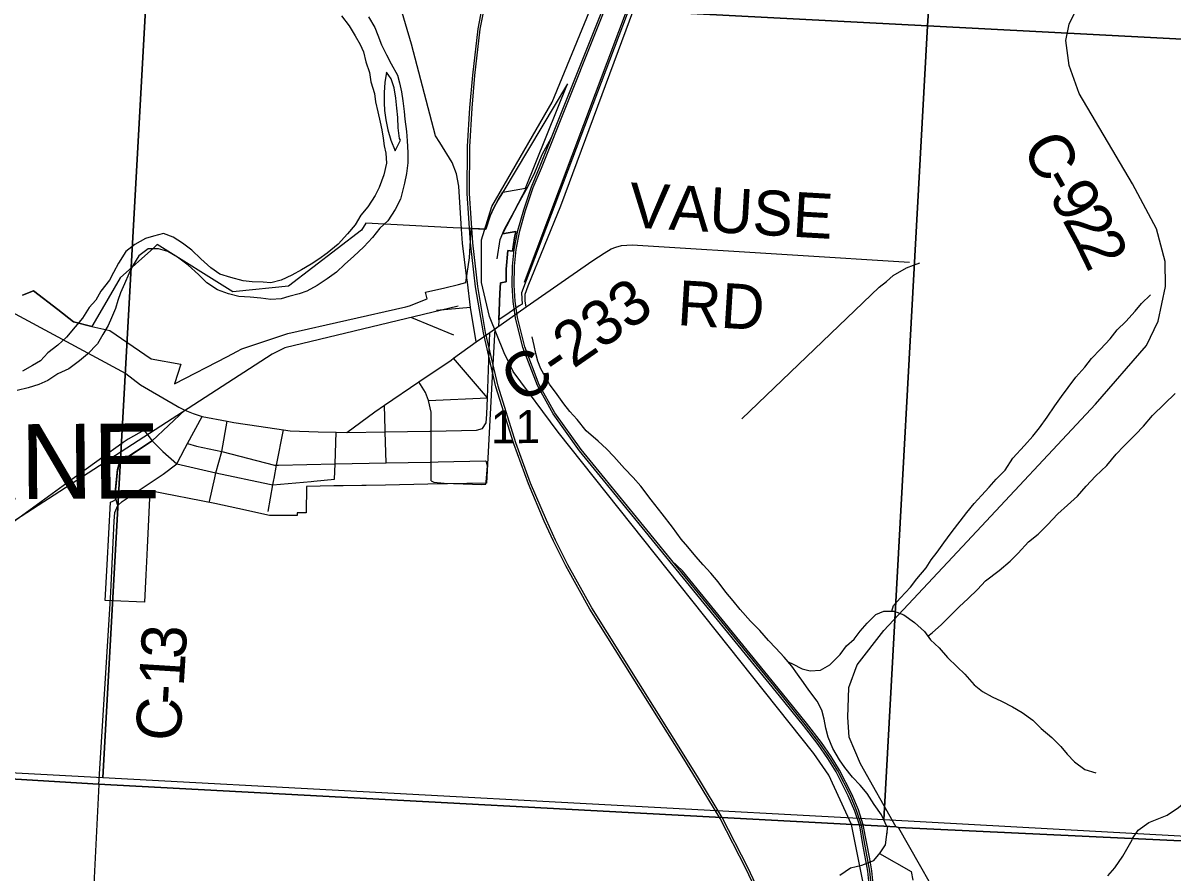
# Model space of a CAD drawing. Extents: x 114604 to 551442, y 316898 to 567001.
# Drawn here: x 212720 to 220392, y 328178 to 333844 of the extents above; entities that cross this region are included whole.
import ezdxf

# ---------------------------------------------------------------- set-up
doc = ezdxf.new("R2010")
doc.units = 0
for name, color, linetype in [('DV_X_County_Line', 7, 'Continuous'), ('GE_P_Alignment_1000_Bearings', 7, 'Continuous'), ('GE_P_Alignment_1000_Cardinal_Points', 7, 'Continuous'), ('GE_P_Alignment_100_Cardinal_Points', 7, 'Continuous'), ('GE_P_Alignment_100_Stations', 7, 'Continuous'), ('GE_P_Alignment_500_Bearings', 7, 'Continuous'), ('GE_P_Alignment_500_Distances', 7, 'Continuous'), ('PM_P_Cells', 7, 'Continuous'), ('PM_P_CL_Double_Solid', 7, 'Continuous'), ('PV_X_Curb', 7, 'Continuous'), ('RS_Raster1', 7, 'Continuous'), ('SH_Named_Boundary', 7, 'Continuous'), ('SN_P_Signs', 7, 'Continuous')]:
    doc.layers.add(name, color=color, linetype=linetype)

msp = doc.modelspace()

# ---------------------------------------------------------------- linework, layer by layer
at = {"layer": 'DV_X_County_Line'}
for points in [[(215024.6, 333884.9), (215067, 333813.1), (215087.3, 333763.1), (215111.7, 333697.2), (215146, 333631.3), (215176.3, 333571.4), (215218.8, 333495.6), (215233.1, 333443.6), (215245.4, 333383.6), (215253.7, 333323.5), (215264.2, 333253.5), (215268.5, 333201.5), (215278.9, 333119.4), (215283.3, 333057.4), (215287.8, 332979.3), (215288.2, 332911.2), (215278.6, 332839), (215265, 332774.8), (215251.4, 332720.7), (215237.7, 332668.5), (215202.1, 332600.2), (215154.7, 332523.8), (215101, 332475.4), (215051.4, 332413), (214993.9, 332350.6), (214924.4, 332286), (214866.7, 332233.6), (214811.1, 332181.2), (214749.5, 332136.7), (214681.8, 332092.3), (214614.1, 332053.8), (214562.3, 332037.4), (214494.5, 332019), (214442.6, 332002.6), (214374.7, 331998.2), (214306.7, 332007.8), (214234.8, 332013.4), (214160.8, 332018.9), (214090.8, 332036.5), (214018.7, 332064.1), (213946.6, 332109.7), (213890.3, 332165.5), (213822, 332227.1), (213751.8, 332280.8), (213687.6, 332318.5), (213623.6, 332336.1), (213555.7, 332337.7), (213492, 332291.2), (213450.5, 332220.8), (213426.8, 332170.6), (213397.3, 332102.3), (213371.6, 332044.1), (213352, 331991.9), (213336.3, 331939.7), (213310.7, 331877.5), (213289, 331825.3), (213253.4, 331765), (213217.9, 331702.6), (213150.3, 331634.1), (213096.7, 331589.7), (213025.1, 331535.2), (212953.4, 331502.7), (212885.7, 331458.2), (212825.9, 331431.8), (212754.2, 331409.4), (212680.4, 331390.9)], [(214844.8, 333891.8), (214897.2, 333824.1), (214935.5, 333758.2), (214969.8, 333700.4), (214992.1, 333650.4), (215008.5, 333584.4), (215030.9, 333514.5), (215041.2, 333452.4), (215065.7, 333372.5), (215072, 333318.4), (215086.4, 333250.4), (215102.8, 333182.4), (215115.1, 333130.4), (215123.4, 333074.4), (215129.7, 333024.4), (215140, 332974.3), (215144.4, 332908.3), (215126.8, 332830.1), (215095.4, 332745.7), (215069.7, 332693.5), (215020.3, 332617.1), (214974.6, 332560.7), (214937.1, 332496.4), (214885.5, 332436), (214822, 332367.5), (214750.4, 332309), (214694.7, 332268.6), (214643, 332234.2), (214577.3, 332195.7), (214513.6, 332161.3), (214441.9, 332126.8), (214374.1, 332110.4), (214322.1, 332114.1), (214248.2, 332117.6), (214188.2, 332123.2), (214106.2, 332144.8), (214034.1, 332168.4), (213973.9, 332210.1), (213907.7, 332269.7), (213847.4, 332327.4), (213785.2, 332375.1), (213721, 332414.8), (213656.9, 332438.4), (213591.1, 332422), (213537.3, 332405.6), (213465.6, 332365.1), (213405.9, 332318.7), (213356.5, 332242.3), (213324.9, 332180), (213297.2, 332127.8), (213239.7, 332055.3), (213206.1, 331995), (213162.5, 331944.7), (213117, 331874.3), (213067.4, 331815.9), (213009.8, 331747.4), (212952.2, 331695), (212886.6, 331642.5), (212837, 331590.1), (212783.2, 331557.8), (212717.5, 331521.3)], [(215144.7, 333515.2), (215135.1, 333447), (215129.5, 333380.9), (215130, 333310.8), (215132.3, 333260.7), (215140.6, 333198.7), (215155, 333130.7), (215173.4, 333062.7), (215203.8, 332990.8), (215239.3, 333061.1)], [(215239.3, 333061.1), (215231.3, 333073.1), (215222.8, 333145.1), (215220.4, 333213.2), (215214.1, 333275.2), (215207.7, 333343.3), (215197.3, 333411.3), (215176.9, 333471.3), (215144.7, 333515.2)]]:
    msp.add_lwpolyline(points, dxfattribs=at)
at = {"layer": 'GE_P_Alignment_1000_Bearings'}
for points in [[(218246.4, 328495.3), (218095.8, 328825.5), (217996, 328969.3), (216291, 331113.3), (215991.4, 331518.8), (215930.5, 331642), (215832.6, 331885.9), (215778.9, 332112.6), (215778, 332395.9), (215847.5, 332618.8), (216250.9, 333315.9), (217201, 335629.9)], [(218302, 328485.8), (218269.4, 328584.1), (218226.1, 328686.9), (218144.3, 328846.5), (218090.1, 328936.4), (218025.9, 329028.3), (217928.2, 329155.2), (217767.9, 329353.9), (216782.3, 330561.7), (216433.2, 330989), (216257.6, 331234.8), (216152.7, 331424.2), (216055.9, 331678.3), (216006.4, 331876.4), (215991.1, 331986.1), (215984.1, 332093.8), (215985.8, 332221), (215997.1, 332333.2), (216021.5, 332460), (216061, 332597.1), (216111.8, 332750), (216166.7, 332879.6), (217036.6, 335061.3)], [(218314, 328489.8), (218281.3, 328588.5), (218237.5, 328692.2), (218155.4, 328852.6), (218100.7, 328943.2), (218036.1, 329035.7), (217938.2, 329163), (217777.7, 329361.8), (216792.1, 330569.6), (216443.3, 330996.7), (216268.3, 331241.5), (216164.2, 331429.5), (216068, 331682), (216018.8, 331878.8), (216003.7, 331987.4), (215996.7, 332094.1), (215998.4, 332220.3), (216009.6, 332331.4), (216033.7, 332457), (216073.1, 332593.4), (216123.6, 332745.6), (216178.3, 332874.8), (217048.3, 335056.5)], [(217372.1, 328534.4), (217212.9, 328796.1), (217129.9, 328932.4), (216502.6, 329933), (216342.2, 330220.4), (216258.8, 330386.4), (216198.1, 330520.5), (216091.5, 330767.7), (215993.8, 331036.5), (215874.9, 331416.4), (215792, 331775.4), (215739.5, 332083.8), (215706.3, 332375.8), (215684.5, 332706.4), (215686, 333018.9), (215700.8, 333277.4), (215720.3, 333495.8), (215755.8, 333806.1), (215823.9, 334156.4)], [(217385, 328542.3), (217225.8, 328803.9), (217142.8, 328940.3), (216515.7, 329940.7), (216355.6, 330227.5), (216272.4, 330392.9), (216212, 330526.6), (216105.6, 330773.2), (216008.1, 331041.3), (215889.5, 331420.3), (215806.8, 331778.4), (215754.5, 332085.9), (215721.3, 332377.1), (215699.6, 332706.8), (215701.2, 333018.5), (215715.9, 333276.3), (215735.4, 333494.2), (215770.8, 333803.8), (215838.7, 334153.1)], [(215883.6, 332270), (215903.4, 332399.7), (215932.3, 332467.6), (216037.1, 332660.4), (216079, 332735.3), (216130.9, 332834.2), (216184.7, 332966), (216246.6, 333080)], [(218326, 328493.7), (218293.1, 328592.9), (218249, 328697.5), (218166.4, 328858.7), (218111.3, 328950), (218046.3, 329043.1), (217948.1, 329170.8), (217787.6, 329369.7), (217120.2, 330187.4), (217049.1, 330254.7)], [(217852.3, 327490), (217646.9, 327980.4), (217542.9, 328201.5), (217371.5, 328535.4)], [(218084.5, 324859.5), (218119.1, 325497.1), (218123, 325667), (218124.1, 325805), (218122.1, 325933.7), (218113.7, 326102.5), (218101.2, 326263), (218090, 326381.3), (218070.4, 326536.6), (218049.9, 326670.3), (218019, 326840.4), (217988.9, 326986), (217955.9, 327129.9), (217913.6, 327284), (217881.9, 327399.1), (217846.1, 327509), (217818.8, 327590.2), (217660.8, 327986.3), (217556.5, 328208.2), (217385, 328542.3)], [(217681.6, 317643.4), (217682.3, 317679.5), (217698.4, 317816.7), (217765.2, 318095.8), (217947.9, 321143), (218287.7, 327180.1), (218331.2, 328071.7), (218246.4, 328495.3)], [(217805.5, 317643.4), (217810.1, 317735.2), (217843.7, 318310.5), (217858.7, 318600.6), (217874.6, 318868.7), (217891.6, 319169.7), (217961.4, 320433.5), (218034.2, 321734.4), (218106.7, 323016), (218253.4, 325652.6), (218371.5, 327803.3), (218374.1, 327910.7), (218372.9, 327992.5), (218366, 328095.6), (218357.3, 328182.7), (218324.1, 328361.5), (218302, 328485.8)], [(217818.2, 317643.4), (217822.8, 317734.5), (217856.3, 318309.8), (217871.3, 318599.9), (217887.2, 318868), (217904.2, 319169), (217974, 320432.8), (218046.8, 321733.7), (218119.3, 323015.3), (218266, 325651.9), (218384.1, 327802.8), (218386.8, 327910.7), (218385.5, 327993), (218378.6, 328096.7), (218369.8, 328184.5), (218336.5, 328363.8), (218314, 328489.8)], [(217831, 317643.4), (217835.4, 317733.8), (217868.9, 318309.1), (217883.9, 318599.2), (217899.8, 318867.3), (217916.9, 319168.3), (217986.6, 320432.1), (218059.4, 321733), (218131.9, 323014.6), (218278.6, 325651.2), (218396.7, 327802.3), (218399.4, 327910.6), (218398.1, 327993.6), (218391.2, 328097.7), (218382.3, 328186.1), (218370.1, 328266.2), (218326, 328493.7)]]:
    msp.add_lwpolyline(points, dxfattribs=at)
at = {"layer": 'GE_P_Alignment_1000_Cardinal_Points'}
msp.add_line((213226.1, 328761.9), (213113.9, 326575.1), dxfattribs=at)
for points in [[(216078.1, 331949.3), (216070.6, 331987.2), (216069.4, 332010.9), (216071.4, 332033.3), (216089.5, 332089.5), (216308.2, 332624.6), (216663.4, 333582.5), (217161.1, 334921.2), (217401.9, 335556.4), (217663.4, 336223.4)], [(213352.5, 330623.7), (213344.4, 330653.7), (213339, 330683.8), (213338.6, 330729.6), (213352.1, 330860.7), (213361.1, 330893.5), (213381.8, 330921.1), (213582.5, 331054.8)]]:
    msp.add_lwpolyline(points, dxfattribs=at)
at = {"layer": 'GE_P_Alignment_100_Cardinal_Points'}
for p, q in [((215705, 331946), (215479.5, 331925.1)), ((215819.2, 331342.8), (215592.6, 331606.3)), ((215425, 331324), (215819.2, 331342.8)), ((213582.5, 331054.8), (213801, 331260.6)), ((215142.4, 330908.2), (215137.3, 331115.9)), ((215488.9, 330915.2), (215806.3, 330921.6)), ((214660.6, 330786.2), (214798.7, 330799.2))]:
    msp.add_line(p, q, dxfattribs=at)
for points in [[(215785.5, 331138), (215809.4, 331176.1), (215815.2, 331234.3), (215819.2, 331342.8), (215835.2, 331778.4)], [(215442.8, 330787.8), (215443.6, 330914.3), (215444, 330990.3), (215443.6, 331120.9), (215443.5, 331152.6), (215443.1, 331246.8), (215425, 331324), (215404.6, 331378.9), (215361, 331448.9)], [(215137.3, 331115.9), (215137, 331129), (215133, 331294.6)], [(213965.2, 330651.5), (213999.4, 330808.1), (214007, 330842.9), (214046.5, 330983.5), (214082.5, 331187.8)], [(214394.9, 330804.8), (214412.3, 330893.5), (214458.6, 331129.5)], [(214880.7, 331111.8), (215137.3, 331115.9), (215433.8, 331120.7), (215443.6, 331120.9), (215745.6, 331125.8), (215785.5, 331138)], [(213582.5, 331054.8), (213652.4, 330984.6), (213745.9, 330901.5), (214007, 330842.9), (214364.8, 330767.4), (214386.5, 330761.8), (214642.2, 330784.4), (214660.6, 330786.2)], [(214798.7, 330799.2), (214802.2, 330901.3), (214809.5, 331113.3)], [(213818.3, 331038.2), (213878.6, 331020.3), (214046.5, 330983.5), (214399.1, 330893.4), (214412.3, 330893.5), (214425, 330893.6), (214802.2, 330901.3), (215142.4, 330908.2), (215435.9, 330914.1), (215443.6, 330914.3), (215488.9, 330915.2)], [(215806.9, 330767.3), (215810.8, 330781.3), (215818.5, 330885.6), (215812.4, 330915.6), (215806.3, 330921.6)], [(214355.5, 330582.9), (214386.5, 330761.8), (214393.1, 330795.9), (214394.9, 330804.8)], [(215442.8, 330787.8), (215460.8, 330779.9), (215530.9, 330772.2), (215780.9, 330763.2), (215806.9, 330767.3)]]:
    msp.add_lwpolyline(points, dxfattribs=at)
at = {"layer": 'GE_P_Alignment_100_Stations'}
for points in [[(217647.2, 336275.1), (216046.6, 332042.9), (216049.5, 331968.7), (216030.5, 331956.1), (215962.8, 331909.6), (215894.1, 331864.1), (215901.8, 332040.2), (215905.5, 332109.5), (215944.1, 332116.1), (215944.5, 332201.9), (215953.9, 332324.9), (215986.2, 332321.1), (215992.1, 332365.4), (215999.4, 332409.6), (216007.9, 332453.5), (215919, 332438), (216080.2, 332743.2), (216071.9, 332741.7), (216353.7, 333436.9), (215921.1, 332714.7), (215889.6, 332663.6), (215862.2, 332609.8), (215837.4, 332557.6), (215809, 332467.9), (215766.8, 332470.3), (215758.1, 332470.8), (215709.6, 332473.5), (215590.1, 332476.6), (215008, 332508.9), (214977.7, 332461.9), (214492.4, 332086.7), (214143, 332051.1), (214120.2, 332048.8), (213616.2, 332365.9), (213593.4, 332344.4), (213368.5, 332142.3), (213248.3, 331936), (213180, 331819.5), (213056.1, 331849.3), (212952.1, 331932.4), (212790.9, 332056.4), (212716.6, 332027)], [(212716.6, 332027), (212790.9, 332056.4), (212952.1, 331932.4), (213056.1, 331849.3), (213180, 331819.5), (213299.4, 331790.8), (213576.3, 331602.2), (213774.1, 331566.8), (213730.2, 331436.8), (214085.4, 331617.8), (214145.9, 331651.2), (214180.1, 331669.7), (214399.6, 331743.5), (214486.8, 331772.9), (215273.9, 331950.6), (215298.8, 331956.2), (215416.5, 332002.4), (215406.2, 332046.8), (215535, 332077.7), (215626.6, 332099.7), (215674.9, 332111.3), (215698.8, 332276.9), (215709.6, 332473.5), (215758.1, 332470.8), (215766.8, 332470.3), (215809, 332467.9), (215837.4, 332557.6), (215862.2, 332609.8), (215889.6, 332663.6), (215921.1, 332714.7), (216071.9, 332741.7), (216080.2, 332743.2), (215919, 332438), (216007.9, 332453.5), (215999.4, 332409.6), (215992.1, 332365.4), (215986.2, 332321.1), (215953.9, 332324.9), (215944.5, 332201.9), (215944.1, 332116.1), (215905.5, 332109.5), (215901.8, 332040.2), (215894.1, 331861.5), (215892.2, 331817.6), (215868.5, 331799.2), (215866.6, 331766.2), (215846.7, 331402.4), (215812.2, 330773.1), (215420.8, 330765.9), (215137.8, 330760.7), (215009.4, 330758.3), (214980.5, 330757.8), (214855.5, 330755.5), (214795, 330754.3), (214610.8, 330750.9), (214608.9, 330575.9), (214549.2, 330574.5), (214549, 330558.2), (214364.5, 330556.5), (214153.5, 330603.2), (214001, 330636.9), (213566.4, 330721.7), (213557.2, 330530), (213548.2, 330343.3), (213545.8, 330293.9), (213539.5, 330162.4), (213530.7, 329980), (213319.9, 329987.7), (213269.3, 329989.5), (213281, 330228.5), (213305, 330646), (213319.1, 330653.6), (213338.5, 330664.2), (213337.8, 330686.6), (213337.5, 330732.4), (213350.9, 330863.5), (213359.9, 330896.3), (213380.6, 330923.9), (213581.3, 331057.6), (213557.7, 331090.8), (213527.9, 331126.8), (213492.6, 331106.8), (213457.4, 331086.9), (213422.1, 331066.9), (213389.6, 331043.6), (213356.1, 331019.7), (213268.8, 330957.3), (213086.6, 330827), (212520.8, 330416.6)]]:
    msp.add_lwpolyline(points, dxfattribs=at)
at = {"layer": 'GE_P_Alignment_500_Bearings'}
for points in [[(215645.5, 332468.8), (215627.2, 332754.5), (215612.1, 332838.4), (215582.8, 332912.6), (215500.2, 333046.5), (215471.1, 333091.9), (215311.1, 333703.3), (215170.3, 334186.9), (215030.3, 334736.4)], [(218546.4, 328476.7), (218308.1, 328899.4), (218232.8, 329078.3), (218222.4, 329210.5), (218227.1, 329339.5), (218229.7, 329408.6), (218284.6, 329560.5), (218463.5, 329789.2), (219019.5, 330383), (219875.8, 331299.2), (220214.4, 331692.2), (220292.7, 331853.9), (220341.3, 332085.3), (220341, 332251.6), (220282.9, 332470.7), (220122.6, 332770.3), (219766.8, 333374.2), (219698.4, 333559.8), (219676.5, 333727.3), (219699.2, 333836.1), (219823.1, 334093.4)], [(210240.6, 333372.4), (210740.7, 333103.8), (211047.1, 332921.3), (211141.2, 332821), (211205.3, 332762.8), (211387.5, 332646.5), (211645.9, 332500.1), (212467, 332010.6), (213407.4, 331506), (213503.8, 331430), (213705.7, 331312.4)], [(215679.3, 332155.7), (215651.5, 332375.3), (215645.5, 332468.8)], [(215742.7, 331715.7), (215835.2, 331778.4), (216078.1, 331949.3), (216522.3, 332259.7), (216596.5, 332307.7), (216644.6, 332335.8), (216675.2, 332347.9), (216712.5, 332358), (216749.6, 332362.1), (216784.1, 332362.9), (217852.7, 332297.2), (218634.1, 332248.8)], [(217516.2, 331203.1), (218432.7, 332080.7), (218481.6, 332119.8), (218526.4, 332158.9), (218613.6, 332209.3), (218662, 332228.4), (218702.3, 332243.6)], [(215742.7, 331715.7), (215705, 331946), (215684.6, 332113.9), (215679.3, 332155.7)], [(213915.2, 331218.3), (214082.5, 331187.8), (214126.4, 331177.8), (214293.6, 331153.2), (214458.6, 331129.5), (214503.1, 331123), (214690.4, 331115.8), (214809.5, 331113.3), (214880.7, 331111.8), (215067.1, 331250), (215133, 331294.6), (215361, 331448.9), (215576.2, 331594.6), (215592.6, 331606.3), (215742.7, 331715.7)], [(213705.7, 331312.4), (213710.3, 331309.8), (213760.2, 331280), (213801, 331260.6), (213854.8, 331237.5), (213915.2, 331218.3)], [(213307.5, 330093.1), (213328.4, 330520.1), (213333.2, 330577.7), (213352.5, 330623.7), (213382.4, 330650.1), (213541.4, 330757.3), (213656.1, 330834.1), (213745.9, 330901.5), (213798.9, 331005.3), (213818.3, 331038.2), (213915.2, 331218.3)], [(213226.1, 328761.9), (213303.1, 330002.3), (213307.5, 330093.1)], [(218561.4, 328473.1), (218910.9, 327860.1), (219849.1, 326225.8), (219926.7, 326126.9)]]:
    msp.add_lwpolyline(points, dxfattribs=at)
at = {"layer": 'GE_P_Alignment_500_Distances'}
for points in [[(224148.5, 334332.4), (223790.5, 328228.4), (218560.3, 328475.9), (218545.2, 328479.5), (213224.9, 328764.7), (208151.1, 329070.4), (208095.2, 329072.5), (206186.9, 329142.4), (202769.6, 329336.1)], [(202769.6, 329336.1), (206186.9, 329142.4), (208095.2, 329072.5), (208151.1, 329070.4), (213224.9, 328764.7), (218545.2, 328479.5), (218560.3, 328475.9), (223790.5, 328228.4), (223642.6, 325524.9), (223490.1, 322916.8), (223194.7, 317643.4)]]:
    msp.add_lwpolyline(points, dxfattribs=at)
at = {"layer": 'PM_P_Cells'}
for points in [[(217011.3, 334631.5), (216063.5, 332112.1)], [(218516.2, 329918.5), (218526.6, 329956.4), (218575.1, 330008.1), (218641.7, 330079.5), (218682.2, 330135.2), (218744.9, 330208.8), (218779.4, 330260.5), (218819.8, 330312.2), (218862.4, 330375.9), (218913, 330441.6), (219016.3, 330576.8), (219066.8, 330636.4), (219115.3, 330690.1), (219165.8, 330745.7), (219212.3, 330799.3), (219272.8, 330860.8), (219323.6, 330940.5), (219402.3, 331023.9), (219456.9, 331087.5), (219501.4, 331143.2), (219552.1, 331212.8), (219604.7, 331288.4), (219649.3, 331352.1), (219691.9, 331411.8), (219744.5, 331481.4), (219805.1, 331546.9), (219847.6, 331604.6), (219908.2, 331668.2), (219972.8, 331735.7), (220019.4, 331795.3), (220077.9, 331850.9), (220140.5, 331920.4), (220183, 331972.1), (220241.5, 332029.6)], [(215624.3, 331954), (214466.5, 331676.6), (214382.1, 331633.4), (211812, 329973), (211759.3, 329905.4), (211722.6, 329823.6), (211565.1, 328853.7)], [(215311.7, 331879.1), (215592.5, 331763.9)], [(218486.3, 328476.5), (218447, 328558.8), (218399.7, 328629.3), (218352.5, 328701.9), (218305.1, 328758.5), (218253.6, 328811), (218202.3, 328875.7), (218166.8, 328926.1), (218123.6, 329002.6), (218092.3, 329077.1), (218076.9, 329137.3), (218065.5, 329197.5), (218050.1, 329257.8), (218018.7, 329318.2), (217963.5, 329390.9), (217928, 329443.3), (217886.6, 329497.8), (217849.2, 329552.2), (217797.8, 329610.8), (217742.4, 329671.5), (217693, 329724), (217635.6, 329790.7), (217574.3, 329851.4), (217505.1, 329930.2), (217457.7, 329988.8), (217408.3, 330045.3), (217359, 330113.9), (217309.6, 330172.5), (217258.2, 330229.1), (217208.8, 330283.7), (217155.4, 330348.3), (217110, 330398.9), (217052.8, 330479.5), (216983.7, 330568.4), (216910.7, 330661.2), (216841.6, 330754.1), (216790.2, 330810.7), (216732.9, 330871.3), (216661.7, 330950.2), (216612.2, 331002.7), (216556.8, 331053.4), (216477.5, 331122.2), (216416.3, 331197), (216368.9, 331251.5), (216329.4, 331302), (216284, 331364.6), (216232.7, 331433.2), (216203.3, 331485.5), (216173.8, 331535.9), (216154.3, 331586.2), (216140.8, 331638.4), (216129.4, 331692.7), (216117.9, 331748.9)], [(218756.7, 329751.8), (218786.6, 329773.6), (218847.1, 329829.1), (218901.6, 329882.7), (218966.2, 329948.2), (219026.7, 330003.7), (219087.2, 330063.2), (219141.7, 330120.8), (219232.3, 330190), (219304.9, 330251.5), (219359.4, 330305), (219428, 330380.5), (219492.5, 330432), (219555.1, 330495.5), (219623.7, 330569), (219688.2, 330626.4), (219754.8, 330685.9), (219813.4, 330753.5), (219876, 330819), (219950.6, 330890.4), (220013.3, 330965.9), (220063.8, 331019.5), (220142.5, 331096.9), (220195, 331152.5), (220255.6, 331224), (220336.3, 331303.4), (220406.9, 331370.8)], [(217824.6, 329580.2), (217853.3, 329568.2), (217918.9, 329533.5), (217970.8, 329521), (218040.7, 329524.3), (218103.1, 329561.8), (218171.7, 329629.3), (218214.2, 329687), (218264.6, 329732.6), (218305.1, 329784.3), (218351.6, 329837.9), (218410.1, 329897.4), (218462.3, 329919), (218532.2, 329918.3), (218595.9, 329893.7), (218667.4, 329842.9), (218734.7, 329782.1), (218774.2, 329727.6), (218831.6, 329675), (218888.9, 329610.3), (218952.3, 329547.6), (219003.8, 329499), (219065, 329426.3), (219120.5, 329381.7), (219186.1, 329347), (219247.8, 329318.4), (219321.4, 329279.6), (219385, 329242.9), (219456.4, 329192.1), (219513.8, 329135.5), (219583.2, 329076.7), (219644.6, 329016), (219686, 328963.5), (219735.5, 328913), (219805, 328862.2), (219876.7, 328839.5)], [(220118.4, 328394.4), (220160.8, 328458.1), (220231.2, 328509.5), (220287.4, 328531), (220353.6, 328558.4), (220430, 328607.8), (220492.5, 328661.2), (220551, 328722.8), (220611.6, 328782.3), (220670.2, 328845.8), (220730.7, 328909.4), (220777.2, 328961), (220829.6, 329008.6), (220896.2, 329074.1), (220946.7, 329125.7), (220995.2, 329183.3), (221049.8, 329244.9), (221102.3, 329300.5), (221150.7, 329354.1)], [(218169.3, 328158.2), (218240.5, 328205.5), (218316.2, 328222.8), (218395.6, 328254.2), (218438.7, 328307.1), (218473.8, 328359.8), (218489.8, 328480.8)], [(218486.2, 328440.2), (218486, 328438.1)], [(219957, 328153.2), (220004.7, 328205.5), (220058.2, 328283.9), (220120.3, 328393.5)], [(218434.6, 328302.1), (218644.9, 328180.5), (218657.1, 328124.4)]]:
    msp.add_lwpolyline(points, dxfattribs=at)
at = {"layer": 'RS_Raster1'}
for points in [[(250996.7, 326463.7), (247583.3, 326697.4), (242306.7, 327038.9), (239654.8, 327214.4), (237015.1, 327375.4), (235162, 327503.5), (234341.9, 327550.6), (226717.6, 328003.9), (223790.5, 328228.4), (218560.3, 328475.9), (218545.2, 328479.5), (213224.9, 328764.7), (208151.1, 329070.4), (208095.2, 329072.5), (206186.9, 329142.4), (202769.6, 329336.1)], [(202769.6, 329336.1), (206186.9, 329142.4), (208095.2, 329072.5), (208151.1, 329070.4), (213224.9, 328764.7), (218545.2, 328479.5), (218560.3, 328475.9), (223790.5, 328228.4), (226717.6, 328003.9), (234341.9, 327550.6), (235162, 327503.5), (237015.1, 327375.4), (239654.8, 327214.4), (242306.7, 327038.9), (247583.3, 326697.4), (250996.7, 326463.7)]]:
    msp.add_lwpolyline(points, dxfattribs=at)
at = {"layer": 'SN_P_Signs'}
for points in [[(213886.9, 339535.8), (219114.3, 339232.4), (218755.3, 333824.9), (213546, 334098.4)], [(219114.3, 339232.4), (224431.7, 338907.2), (224108.6, 333545.7), (218755.3, 333824.9)], [(208132.8, 334409.4), (213546, 334098.4), (213252.7, 328805.6), (207789.5, 329099.8)], [(213546, 334098.4), (218755.3, 333824.9), (218462, 328526.8), (213252.7, 328805.6)], [(218755.3, 333824.9), (224108.6, 333545.7), (223789.4, 328232.4), (218462, 328526.8)]]:
    msp.add_lwpolyline(points, close=True, dxfattribs=at)

# ---------------------------------------------------------------- texts
at = {"layer": 'PM_P_CL_Double_Solid'}
for s, height, rotation, p in [('C', 300, 299.61432, (219378.1, 333011.9)), ('-', 300, 299.56788, (219499.9, 332797.7)), ('VAUSE', 300.02, 356.718, (216758.1, 332480.7)), ('9', 300, 299.37872, (219560.6, 332690.7)), ('2', 300, 298.65689, (219650.7, 332530.6)), ('2', 300, 295.87425, (219737.6, 332371.8)), ('C-233', 300.02, 34.71102, (216043.9, 331292.9)), ('RD', 300.02, 356.46866, (217079.9, 331828.6)), ('3', 300, 86.47816, (213803.4, 329595)), ('1', 300, 86.45418, (213792.1, 329411.8)), ('-', 300, 86.4476, (213784.5, 329289.9)), ('C', 300, 86.44587, (213769.3, 329045.8))]:
    msp.add_text(s, height=height, rotation=rotation, dxfattribs=at).set_placement(p)
at = {"layer": 'PV_X_Curb'}
msp.add_text('11', height=221.02, rotation=0.4135, dxfattribs=at).set_placement((215842.7, 331038.5))
at = {"layer": 'SH_Named_Boundary'}
msp.add_text('LOCKBOURNE', height=500.04, rotation=0.41336, dxfattribs=at).set_placement((208952.3, 330639.1))

doc.saveas('drawing.dxf')
